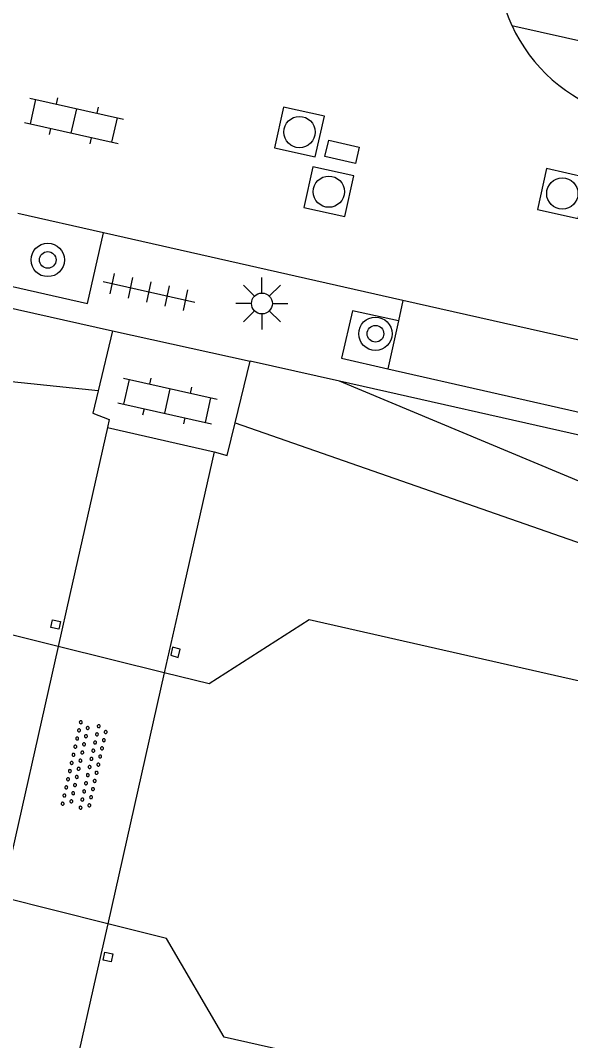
# Model space of a CAD drawing. Extents: x 128999 to 131010, y 395498 to 399007.
# Drawn here: x 129283.29 to 129296.47, y 398795.32 to 398819.76 of the extents above; entities that cross this region are included whole.
import ezdxf

# ---------------------------------------------------------------- set-up
doc = ezdxf.new("R2010")
doc.units = 0
for name, color, linetype in [('gg-bbg-pilaar viaduct of brug', 7, 'Continuous'), ('gg-knt-bovenkant onderkant talud', 7, 'Continuous'), ('gg-knt-verharding', 7, 'Continuous'), ('gg-knt-verharding nz', 7, 'Continuous'), ('gg-kntw-beschoeiing', 7, 'Continuous'), ('gg-kwrk-kunstwerk niveau 01', 7, 'Continuous'), ('gt-grn-weggrens', 7, 'Continuous'), ('gt-symb-boom', 7, 'Continuous'), ('gt-symb-klinker verharding', 7, 'Continuous'), ('gt-symb-kolk center center', 7, 'Continuous'), ('gt-symb-lichtmast', 7, 'Continuous'), ('gt-symb-overige verharding', 7, 'Continuous'), ('gt-symb-rioolschacht', 7, 'Continuous'), ('gt-symb-tegel verharding', 7, 'Continuous')]:
    doc.layers.add(name, color=color, linetype=linetype)

# ---------------------------------------------------------------- blocks, each defined once
blk = doc.blocks.new('gt0-LMAST')
at = {"layer": 'gt-symb-lichtmast'}
for p, q in [((-0.005, 0.246), (-0.005, 0.621)), ((-0.182, 0.173), (-0.447, 0.438)), ((0.172, 0.173), (0.437, 0.438)), ((-0.255, -0.004), (-0.63, -0.004)), ((-0.182, -0.181), (-0.447, -0.446)), ((0.437, -0.446), (0.172, -0.181)), ((0.245, -0.004), (0.62, -0.004)), ((-0.005, -0.254), (-0.005, -0.629))]:
    blk.add_line(p, q, dxfattribs=at)
blk.add_circle((-0.005, -0.004), 0.25, dxfattribs=at)
blk = doc.blocks.new('gt0-RS')
at = {"layer": 'gt-symb-rioolschacht'}
blk.add_lwpolyline([(-0.5, -0.5), (0.5, -0.5), (0.5, 0.5), (-0.5, 0.5)], close=True, dxfattribs=at)
blk.add_circle((0, 0), 0.375, dxfattribs=at)
blk = doc.blocks.new('gt0-KOLKCC')
at = {"layer": 'gt-symb-kolk center center'}
blk.add_lwpolyline([(-0.375, 0.2), (0.375, 0.2), (0.375, -0.2), (-0.375, -0.2)], close=True, dxfattribs=at)
blk = doc.blocks.new('gt0-BOOM')
at = {"layer": 'gt-symb-boom'}
for radius in [0.4, 0.2]:
    blk.add_circle((0, 0), radius, dxfattribs=at)
blk = doc.blocks.new('gt0-KL1')
at = {"layer": 'gt-symb-klinker verharding'}
for p, q in [((-1.15, 0.3), (1.15, 0.3)), ((-1, -0.3), (-1, 0.3)), ((-0.5, 0.3), (-0.5, 0.45)), ((0, -0.3), (0, 0.3)), ((0.5, 0.3), (0.5, 0.45)), ((1, -0.3), (1, 0.3)), ((-1.15, -0.3), (1.15, -0.3)), ((-0.5, -0.45), (-0.5, -0.3)), ((0.5, -0.45), (0.5, -0.3))]:
    blk.add_line(p, q, dxfattribs=at)
blk = doc.blocks.new('gt0-TEG1')
at = {"layer": 'gt-symb-tegel verharding'}
for p, q in [((-0.9, -0.25), (-0.9, 0.25)), ((-0.45, -0.25), (-0.45, 0.25)), ((0, -0.25), (0, 0.25)), ((0.45, -0.25), (0.45, 0.25)), ((0.9, -0.25), (0.9, 0.25)), ((-1.125, 0), (1.125, 0))]:
    blk.add_line(p, q, dxfattribs=at)
blk = doc.blocks.new('gt0-OVH')
at = {"layer": 'gt-symb-overige verharding'}
for points in [[(-0.972, 0.298), (-0.967, 0.308), (-0.965, 0.319), (-0.966, 0.33), (-0.971, 0.34), (-0.978, 0.348), (-0.988, 0.353), (-0.999, 0.355), (-1.01, 0.354), (-1.02, 0.349), (-1.028, 0.342), (-1.033, 0.332), (-1.035, 0.321), (-1.034, 0.31), (-1.029, 0.3), (-1.022, 0.292), (-1.012, 0.287), (-1.001, 0.285), (-0.99, 0.286), (-0.98, 0.291)], [(-0.772, 0.298), (-0.767, 0.308), (-0.765, 0.319), (-0.766, 0.33), (-0.771, 0.34), (-0.778, 0.348), (-0.788, 0.353), (-0.799, 0.355), (-0.81, 0.354), (-0.82, 0.349), (-0.828, 0.342), (-0.833, 0.332), (-0.835, 0.321), (-0.834, 0.31), (-0.829, 0.3), (-0.822, 0.292), (-0.812, 0.287), (-0.801, 0.285), (-0.79, 0.286), (-0.78, 0.291)], [(-0.572, 0.298), (-0.567, 0.308), (-0.565, 0.319), (-0.566, 0.33), (-0.571, 0.34), (-0.578, 0.348), (-0.588, 0.353), (-0.599, 0.355), (-0.61, 0.354), (-0.62, 0.349), (-0.628, 0.342), (-0.633, 0.332), (-0.635, 0.321), (-0.634, 0.31), (-0.629, 0.3), (-0.622, 0.292), (-0.612, 0.287), (-0.601, 0.285), (-0.59, 0.286), (-0.58, 0.291)], [(-0.372, 0.298), (-0.367, 0.308), (-0.365, 0.319), (-0.366, 0.33), (-0.371, 0.34), (-0.378, 0.348), (-0.388, 0.353), (-0.399, 0.355), (-0.41, 0.354), (-0.42, 0.349), (-0.428, 0.342), (-0.433, 0.332), (-0.435, 0.321), (-0.434, 0.31), (-0.429, 0.3), (-0.422, 0.292), (-0.412, 0.287), (-0.401, 0.285), (-0.39, 0.286), (-0.38, 0.291)], [(-0.172, 0.298), (-0.167, 0.308), (-0.165, 0.319), (-0.166, 0.33), (-0.171, 0.34), (-0.178, 0.348), (-0.188, 0.353), (-0.199, 0.355), (-0.21, 0.354), (-0.22, 0.349), (-0.228, 0.342), (-0.233, 0.332), (-0.235, 0.321), (-0.234, 0.31), (-0.229, 0.3), (-0.222, 0.292), (-0.212, 0.287), (-0.201, 0.285), (-0.19, 0.286), (-0.18, 0.291)], [(0.028, 0.298), (0.033, 0.308), (0.035, 0.319), (0.034, 0.33), (0.029, 0.34), (0.022, 0.348), (0.012, 0.353), (0.001, 0.355), (-0.01, 0.354), (-0.02, 0.349), (-0.028, 0.342), (-0.033, 0.332), (-0.035, 0.321), (-0.034, 0.31), (-0.029, 0.3), (-0.022, 0.292), (-0.012, 0.287), (-0.001, 0.285), (0.01, 0.286), (0.02, 0.291)], [(0.228, 0.298), (0.233, 0.308), (0.235, 0.319), (0.234, 0.33), (0.229, 0.34), (0.222, 0.348), (0.212, 0.353), (0.201, 0.355), (0.19, 0.354), (0.18, 0.349), (0.172, 0.342), (0.167, 0.332), (0.165, 0.321), (0.166, 0.31), (0.171, 0.3), (0.178, 0.292), (0.188, 0.287), (0.199, 0.285), (0.21, 0.286), (0.22, 0.291)], [(0.428, 0.298), (0.433, 0.308), (0.435, 0.319), (0.434, 0.33), (0.429, 0.34), (0.422, 0.348), (0.412, 0.353), (0.401, 0.355), (0.39, 0.354), (0.38, 0.349), (0.372, 0.342), (0.367, 0.332), (0.365, 0.321), (0.366, 0.31), (0.371, 0.3), (0.378, 0.292), (0.388, 0.287), (0.399, 0.285), (0.41, 0.286), (0.42, 0.291)], [(0.628, 0.298), (0.633, 0.308), (0.635, 0.319), (0.634, 0.33), (0.629, 0.34), (0.622, 0.348), (0.612, 0.353), (0.601, 0.355), (0.59, 0.354), (0.58, 0.349), (0.572, 0.342), (0.567, 0.332), (0.565, 0.321), (0.566, 0.31), (0.571, 0.3), (0.578, 0.292), (0.588, 0.287), (0.599, 0.285), (0.61, 0.286), (0.62, 0.291)], [(0.828, 0.298), (0.833, 0.308), (0.835, 0.319), (0.834, 0.33), (0.829, 0.34), (0.822, 0.348), (0.812, 0.353), (0.801, 0.355), (0.79, 0.354), (0.78, 0.349), (0.772, 0.342), (0.767, 0.332), (0.765, 0.321), (0.766, 0.31), (0.771, 0.3), (0.778, 0.292), (0.788, 0.287), (0.799, 0.285), (0.81, 0.286), (0.82, 0.291)], [(1.028, 0.298), (1.033, 0.308), (1.035, 0.319), (1.034, 0.33), (1.029, 0.34), (1.022, 0.348), (1.012, 0.353), (1.001, 0.355), (0.99, 0.354), (0.98, 0.349), (0.972, 0.342), (0.967, 0.332), (0.965, 0.321), (0.966, 0.31), (0.971, 0.3), (0.978, 0.292), (0.988, 0.287), (0.999, 0.285), (1.01, 0.286), (1.02, 0.291)], [(-0.872, 0.106), (-0.867, 0.116), (-0.865, 0.126), (-0.866, 0.137), (-0.871, 0.147), (-0.878, 0.156), (-0.888, 0.161), (-0.899, 0.163), (-0.91, 0.162), (-0.92, 0.157), (-0.928, 0.15), (-0.933, 0.14), (-0.935, 0.129), (-0.934, 0.118), (-0.929, 0.108), (-0.922, 0.1), (-0.912, 0.095), (-0.901, 0.092), (-0.89, 0.094), (-0.88, 0.098)], [(-0.672, 0.106), (-0.667, 0.116), (-0.665, 0.126), (-0.666, 0.137), (-0.671, 0.147), (-0.678, 0.156), (-0.688, 0.161), (-0.699, 0.163), (-0.71, 0.162), (-0.72, 0.157), (-0.728, 0.15), (-0.733, 0.14), (-0.735, 0.129), (-0.734, 0.118), (-0.729, 0.108), (-0.722, 0.1), (-0.712, 0.095), (-0.701, 0.092), (-0.69, 0.094), (-0.68, 0.098)], [(-0.472, 0.106), (-0.467, 0.116), (-0.465, 0.126), (-0.466, 0.137), (-0.471, 0.147), (-0.478, 0.156), (-0.488, 0.161), (-0.499, 0.163), (-0.51, 0.162), (-0.52, 0.157), (-0.528, 0.15), (-0.533, 0.14), (-0.535, 0.129), (-0.534, 0.118), (-0.529, 0.108), (-0.522, 0.1), (-0.512, 0.095), (-0.501, 0.092), (-0.49, 0.094), (-0.48, 0.098)], [(-0.272, 0.106), (-0.267, 0.116), (-0.265, 0.126), (-0.266, 0.137), (-0.271, 0.147), (-0.278, 0.156), (-0.288, 0.161), (-0.299, 0.163), (-0.31, 0.162), (-0.32, 0.157), (-0.328, 0.15), (-0.333, 0.14), (-0.335, 0.129), (-0.334, 0.118), (-0.329, 0.108), (-0.322, 0.1), (-0.312, 0.095), (-0.301, 0.092), (-0.29, 0.094), (-0.28, 0.098)], [(-0.072, 0.106), (-0.067, 0.116), (-0.065, 0.126), (-0.066, 0.137), (-0.071, 0.147), (-0.078, 0.156), (-0.088, 0.161), (-0.099, 0.163), (-0.11, 0.162), (-0.12, 0.157), (-0.128, 0.15), (-0.133, 0.14), (-0.135, 0.129), (-0.134, 0.118), (-0.129, 0.108), (-0.122, 0.1), (-0.112, 0.095), (-0.101, 0.092), (-0.09, 0.094), (-0.08, 0.098)], [(0.128, 0.106), (0.133, 0.116), (0.135, 0.126), (0.134, 0.137), (0.129, 0.147), (0.122, 0.156), (0.112, 0.161), (0.101, 0.163), (0.09, 0.162), (0.08, 0.157), (0.072, 0.15), (0.067, 0.14), (0.065, 0.129), (0.066, 0.118), (0.071, 0.108), (0.078, 0.1), (0.088, 0.095), (0.099, 0.092), (0.11, 0.094), (0.12, 0.098)], [(0.328, 0.106), (0.333, 0.116), (0.335, 0.126), (0.334, 0.137), (0.329, 0.147), (0.322, 0.156), (0.312, 0.161), (0.301, 0.163), (0.29, 0.162), (0.28, 0.157), (0.272, 0.15), (0.267, 0.14), (0.265, 0.129), (0.266, 0.118), (0.271, 0.108), (0.278, 0.1), (0.288, 0.095), (0.299, 0.092), (0.31, 0.094), (0.32, 0.098)], [(0.528, 0.106), (0.533, 0.116), (0.535, 0.126), (0.534, 0.137), (0.529, 0.147), (0.522, 0.156), (0.512, 0.161), (0.501, 0.163), (0.49, 0.162), (0.48, 0.157), (0.472, 0.15), (0.467, 0.14), (0.465, 0.129), (0.466, 0.118), (0.471, 0.108), (0.478, 0.1), (0.488, 0.095), (0.499, 0.092), (0.51, 0.094), (0.52, 0.098)], [(0.728, 0.106), (0.733, 0.116), (0.735, 0.126), (0.734, 0.137), (0.729, 0.147), (0.722, 0.156), (0.712, 0.161), (0.701, 0.163), (0.69, 0.162), (0.68, 0.157), (0.672, 0.15), (0.667, 0.14), (0.665, 0.129), (0.666, 0.118), (0.671, 0.108), (0.678, 0.1), (0.688, 0.095), (0.699, 0.092), (0.71, 0.094), (0.72, 0.098)], [(0.928, 0.106), (0.933, 0.116), (0.935, 0.126), (0.934, 0.137), (0.929, 0.147), (0.922, 0.156), (0.912, 0.161), (0.901, 0.163), (0.89, 0.162), (0.88, 0.157), (0.872, 0.15), (0.867, 0.14), (0.865, 0.129), (0.866, 0.118), (0.871, 0.108), (0.878, 0.1), (0.888, 0.095), (0.899, 0.092), (0.91, 0.094), (0.92, 0.098)], [(-0.972, -0.142), (-0.967, -0.132), (-0.965, -0.121), (-0.966, -0.11), (-0.971, -0.1), (-0.978, -0.092), (-0.988, -0.087), (-0.999, -0.085), (-1.01, -0.086), (-1.02, -0.091), (-1.028, -0.098), (-1.033, -0.108), (-1.035, -0.119), (-1.034, -0.13), (-1.029, -0.14), (-1.022, -0.148), (-1.012, -0.153), (-1.001, -0.155), (-0.99, -0.154), (-0.98, -0.149)], [(-0.772, -0.142), (-0.767, -0.132), (-0.765, -0.121), (-0.766, -0.11), (-0.771, -0.1), (-0.778, -0.092), (-0.788, -0.087), (-0.799, -0.085), (-0.81, -0.086), (-0.82, -0.091), (-0.828, -0.098), (-0.833, -0.108), (-0.835, -0.119), (-0.834, -0.13), (-0.829, -0.14), (-0.822, -0.148), (-0.812, -0.153), (-0.801, -0.155), (-0.79, -0.154), (-0.78, -0.149)], [(-0.572, -0.142), (-0.567, -0.132), (-0.565, -0.121), (-0.566, -0.11), (-0.571, -0.1), (-0.578, -0.092), (-0.588, -0.087), (-0.599, -0.085), (-0.61, -0.086), (-0.62, -0.091), (-0.628, -0.098), (-0.633, -0.108), (-0.635, -0.119), (-0.634, -0.13), (-0.629, -0.14), (-0.622, -0.148), (-0.612, -0.153), (-0.601, -0.155), (-0.59, -0.154), (-0.58, -0.149)], [(-0.372, -0.142), (-0.367, -0.132), (-0.365, -0.121), (-0.366, -0.11), (-0.371, -0.1), (-0.378, -0.092), (-0.388, -0.087), (-0.399, -0.085), (-0.41, -0.086), (-0.42, -0.091), (-0.428, -0.098), (-0.433, -0.108), (-0.435, -0.119), (-0.434, -0.13), (-0.429, -0.14), (-0.422, -0.148), (-0.412, -0.153), (-0.401, -0.155), (-0.39, -0.154), (-0.38, -0.149)], [(-0.172, -0.142), (-0.167, -0.132), (-0.165, -0.121), (-0.166, -0.11), (-0.171, -0.1), (-0.178, -0.092), (-0.188, -0.087), (-0.199, -0.085), (-0.21, -0.086), (-0.22, -0.091), (-0.228, -0.098), (-0.233, -0.108), (-0.235, -0.119), (-0.234, -0.13), (-0.229, -0.14), (-0.222, -0.148), (-0.212, -0.153), (-0.201, -0.155), (-0.19, -0.154), (-0.18, -0.149)], [(0.028, -0.142), (0.033, -0.132), (0.035, -0.121), (0.034, -0.11), (0.029, -0.1), (0.022, -0.092), (0.012, -0.087), (0.001, -0.085), (-0.01, -0.086), (-0.02, -0.091), (-0.028, -0.098), (-0.033, -0.108), (-0.035, -0.119), (-0.034, -0.13), (-0.029, -0.14), (-0.022, -0.148), (-0.012, -0.153), (-0.001, -0.155), (0.01, -0.154), (0.02, -0.149)], [(0.228, -0.142), (0.233, -0.132), (0.235, -0.121), (0.234, -0.11), (0.229, -0.1), (0.222, -0.092), (0.212, -0.087), (0.201, -0.085), (0.19, -0.086), (0.18, -0.091), (0.172, -0.098), (0.167, -0.108), (0.165, -0.119), (0.166, -0.13), (0.171, -0.14), (0.178, -0.148), (0.188, -0.153), (0.199, -0.155), (0.21, -0.154), (0.22, -0.149)], [(0.428, -0.142), (0.433, -0.132), (0.435, -0.121), (0.434, -0.11), (0.429, -0.1), (0.422, -0.092), (0.412, -0.087), (0.401, -0.085), (0.39, -0.086), (0.38, -0.091), (0.372, -0.098), (0.367, -0.108), (0.365, -0.119), (0.366, -0.13), (0.371, -0.14), (0.378, -0.148), (0.388, -0.153), (0.399, -0.155), (0.41, -0.154), (0.42, -0.149)], [(0.628, -0.142), (0.633, -0.132), (0.635, -0.121), (0.634, -0.11), (0.629, -0.1), (0.622, -0.092), (0.612, -0.087), (0.601, -0.085), (0.59, -0.086), (0.58, -0.091), (0.572, -0.098), (0.567, -0.108), (0.565, -0.119), (0.566, -0.13), (0.571, -0.14), (0.578, -0.148), (0.588, -0.153), (0.599, -0.155), (0.61, -0.154), (0.62, -0.149)], [(0.828, -0.142), (0.833, -0.132), (0.835, -0.121), (0.834, -0.11), (0.829, -0.1), (0.822, -0.092), (0.812, -0.087), (0.801, -0.085), (0.79, -0.086), (0.78, -0.091), (0.772, -0.098), (0.767, -0.108), (0.765, -0.119), (0.766, -0.13), (0.771, -0.14), (0.778, -0.148), (0.788, -0.153), (0.799, -0.155), (0.81, -0.154), (0.82, -0.149)], [(1.028, -0.142), (1.033, -0.132), (1.035, -0.121), (1.034, -0.11), (1.029, -0.1), (1.022, -0.092), (1.012, -0.087), (1.001, -0.085), (0.99, -0.086), (0.98, -0.091), (0.972, -0.098), (0.967, -0.108), (0.965, -0.119), (0.966, -0.13), (0.971, -0.14), (0.978, -0.148), (0.988, -0.153), (0.999, -0.155), (1.01, -0.154), (1.02, -0.149)], [(-0.872, -0.334), (-0.867, -0.324), (-0.865, -0.314), (-0.866, -0.303), (-0.871, -0.293), (-0.878, -0.284), (-0.888, -0.279), (-0.899, -0.277), (-0.91, -0.278), (-0.92, -0.283), (-0.928, -0.29), (-0.933, -0.3), (-0.935, -0.311), (-0.934, -0.322), (-0.929, -0.332), (-0.922, -0.34), (-0.912, -0.345), (-0.901, -0.348), (-0.89, -0.346), (-0.88, -0.342)], [(-0.672, -0.334), (-0.667, -0.324), (-0.665, -0.314), (-0.666, -0.303), (-0.671, -0.293), (-0.678, -0.284), (-0.688, -0.279), (-0.699, -0.277), (-0.71, -0.278), (-0.72, -0.283), (-0.728, -0.29), (-0.733, -0.3), (-0.735, -0.311), (-0.734, -0.322), (-0.729, -0.332), (-0.722, -0.34), (-0.712, -0.345), (-0.701, -0.348), (-0.69, -0.346), (-0.68, -0.342)], [(-0.472, -0.334), (-0.467, -0.324), (-0.465, -0.314), (-0.466, -0.303), (-0.471, -0.293), (-0.478, -0.284), (-0.488, -0.279), (-0.499, -0.277), (-0.51, -0.278), (-0.52, -0.283), (-0.528, -0.29), (-0.533, -0.3), (-0.535, -0.311), (-0.534, -0.322), (-0.529, -0.332), (-0.522, -0.34), (-0.512, -0.345), (-0.501, -0.348), (-0.49, -0.346), (-0.48, -0.342)], [(-0.272, -0.334), (-0.267, -0.324), (-0.265, -0.314), (-0.266, -0.303), (-0.271, -0.293), (-0.278, -0.284), (-0.288, -0.279), (-0.299, -0.277), (-0.31, -0.278), (-0.32, -0.283), (-0.328, -0.29), (-0.333, -0.3), (-0.335, -0.311), (-0.334, -0.322), (-0.329, -0.332), (-0.322, -0.34), (-0.312, -0.345), (-0.301, -0.348), (-0.29, -0.346), (-0.28, -0.342)], [(-0.072, -0.334), (-0.067, -0.324), (-0.065, -0.314), (-0.066, -0.303), (-0.071, -0.293), (-0.078, -0.284), (-0.088, -0.279), (-0.099, -0.277), (-0.11, -0.278), (-0.12, -0.283), (-0.128, -0.29), (-0.133, -0.3), (-0.135, -0.311), (-0.134, -0.322), (-0.129, -0.332), (-0.122, -0.34), (-0.112, -0.345), (-0.101, -0.348), (-0.09, -0.346), (-0.08, -0.342)], [(0.128, -0.334), (0.133, -0.324), (0.135, -0.314), (0.134, -0.303), (0.129, -0.293), (0.122, -0.284), (0.112, -0.279), (0.101, -0.277), (0.09, -0.278), (0.08, -0.283), (0.072, -0.29), (0.067, -0.3), (0.065, -0.311), (0.066, -0.322), (0.071, -0.332), (0.078, -0.34), (0.088, -0.345), (0.099, -0.348), (0.11, -0.346), (0.12, -0.342)], [(0.328, -0.334), (0.333, -0.324), (0.335, -0.314), (0.334, -0.303), (0.329, -0.293), (0.322, -0.284), (0.312, -0.279), (0.301, -0.277), (0.29, -0.278), (0.28, -0.283), (0.272, -0.29), (0.267, -0.3), (0.265, -0.311), (0.266, -0.322), (0.271, -0.332), (0.278, -0.34), (0.288, -0.345), (0.299, -0.348), (0.31, -0.346), (0.32, -0.342)], [(0.528, -0.334), (0.533, -0.324), (0.535, -0.314), (0.534, -0.303), (0.529, -0.293), (0.522, -0.284), (0.512, -0.279), (0.501, -0.277), (0.49, -0.278), (0.48, -0.283), (0.472, -0.29), (0.467, -0.3), (0.465, -0.311), (0.466, -0.322), (0.471, -0.332), (0.478, -0.34), (0.488, -0.345), (0.499, -0.348), (0.51, -0.346), (0.52, -0.342)], [(0.728, -0.334), (0.733, -0.324), (0.735, -0.314), (0.734, -0.303), (0.729, -0.293), (0.722, -0.284), (0.712, -0.279), (0.701, -0.277), (0.69, -0.278), (0.68, -0.283), (0.672, -0.29), (0.667, -0.3), (0.665, -0.311), (0.666, -0.322), (0.671, -0.332), (0.678, -0.34), (0.688, -0.345), (0.699, -0.348), (0.71, -0.346), (0.72, -0.342)], [(0.928, -0.334), (0.933, -0.324), (0.935, -0.314), (0.934, -0.303), (0.929, -0.293), (0.922, -0.284), (0.912, -0.279), (0.901, -0.277), (0.89, -0.278), (0.88, -0.283), (0.872, -0.29), (0.867, -0.3), (0.865, -0.311), (0.866, -0.322), (0.871, -0.332), (0.878, -0.34), (0.888, -0.345), (0.899, -0.348), (0.91, -0.346), (0.92, -0.342)]]:
    blk.add_lwpolyline(points, close=True, dxfattribs=at)

msp = doc.modelspace()

# ---------------------------------------------------------------- linework, layer by layer
at = {"layer": 'gg-bbg-pilaar viaduct of brug'}
for points in [[(129284.026, 398805.211), (129284.065, 398805.4), (129284.255, 398805.353), (129284.215, 398805.17), (129284.026, 398805.211)], [(129287.12, 398804.69), (129286.936, 398804.741), (129286.892, 398804.547), (129287.07, 398804.493), (129287.12, 398804.69)], [(129285.509, 398797.394), (129285.465, 398797.205), (129285.278, 398797.242), (129285.319, 398797.436), (129285.509, 398797.394)]]:
    msp.add_lwpolyline(points, dxfattribs=at)
at = {"layer": 'gg-knt-bovenkant onderkant talud'}
for points in [[(129285.159, 398810.886), (129272.404, 398812.212), (129228.915, 398821.985)], [(129288.435, 398810.118), (129300.565, 398805.884), (129345.442, 398795.707)]]:
    msp.add_lwpolyline(points, dxfattribs=at)
at = {"layer": 'gg-knt-verharding'}
for p, q in [((129285.285, 398814.665), (129283.232, 398815.128)), ((129292.45, 398813.048), (129285.285, 398814.665)), ((129282.833, 398812.921), (129285.501, 398812.32)), ((129292.45, 398813.048), (129292.343, 398812.557)), ((129292.343, 398812.557), (129292.091, 398811.407)), ((129285.501, 398812.32), (129285.159, 398810.886)), ((129285.501, 398812.32), (129288.798, 398811.596)), ((129288.435, 398810.118), (129288.798, 398811.596)), ((129290.937, 398811.113), (129288.798, 398811.596)), ((129292.091, 398811.407), (129298.758, 398809.903)), ((129299.638, 398809.147), (129290.937, 398811.113)), ((129288.241, 398809.33), (129288.435, 398810.118)), ((129287.931, 398809.42), (129288.241, 398809.33))]:
    msp.add_line(p, q, dxfattribs=at)
for points in [[(129282.853, 398813.437), (129284.903, 398812.974), (129285.285, 398814.665)], [(129292.343, 398812.557), (129291.245, 398812.797), (129290.979, 398811.669), (129292.091, 398811.407)], [(129285.159, 398810.886), (129285.031, 398810.35), (129285.421, 398810.2), (129285.376, 398810.001)]]:
    msp.add_lwpolyline(points, dxfattribs=at)
for centre, radius, start, end in [((129298.632, 398821.279), 3.93, 162.9024, 204.6687), ((129298.63, 398821.28), 3.929, 204.684, 252.3397)]:
    msp.add_arc(centre, radius, start, end, dxfattribs=at)
at = {"layer": 'gg-knt-verharding nz'}
msp.add_line((129299.128, 398811.546), (129292.45, 398813.048), dxfattribs=at)
msp.add_lwpolyline([(129346.614, 398796.578), (129300.889, 398806.957), (129290.937, 398811.113)], dxfattribs=at)
at = {"layer": 'gg-kntw-beschoeiing'}
for p, q in [((129286.739, 398804.127), (129284.199, 398804.76)), ((129285.385, 398798.111), (129282.85, 398798.75))]:
    msp.add_line(p, q, dxfattribs=at)
for points in [[(129284.199, 398804.76), (129283.081, 398805.04), (129281.561, 398807.35), (129228.711, 398819.23), (129225.671, 398818.94), (129222.991, 398817.33), (129222.684, 398816.019)], [(129349.255, 398787.651), (129349.511, 398789.13), (129345.301, 398792.89), (129290.211, 398805.4), (129287.811, 398803.86), (129286.739, 398804.127)], [(129349.006, 398786.21), (129348.771, 398784.85), (129342.811, 398783.08), (129288.17, 398795.4), (129286.791, 398797.76), (129285.385, 398798.111)]]:
    msp.add_lwpolyline(points, dxfattribs=at)
at = {"layer": 'gg-kwrk-kunstwerk niveau 01'}
for p, q in [((129285.376, 398810.001), (129284.478, 398806.004)), ((129285.376, 398810.001), (129287.931, 398809.42)), ((129287.931, 398809.42), (129287.055, 398805.529)), ((129284.478, 398806.004), (129284.199, 398804.76)), ((129287.055, 398805.529), (129286.739, 398804.127)), ((129284.199, 398804.76), (129282.85, 398798.75)), ((129286.739, 398804.127), (129285.385, 398798.111)), ((129285.385, 398798.111), (129285.102, 398796.854)), ((129285.102, 398796.854), (129284.151, 398792.63))]:
    msp.add_line(p, q, dxfattribs=at)
at = {"layer": 'gt-grn-weggrens'}
msp.add_line((129295.06, 398819.639), (129298.081, 398818.96), dxfattribs=at)

# ---------------------------------------------------------------- block references
at = {"layer": 'gt-symb-boom'}
for p in [(129283.948, 398814.018), (129291.795, 398812.251)]:
    msp.add_blockref('gt0-BOOM', p, dxfattribs=at)
at = {"layer": 'gt-symb-klinker verharding'}
for p, rotation in [((129284.576, 398817.35), -12.64685350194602), ((129286.815, 398810.639), -12.646853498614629)]:
    msp.add_blockref('gt0-KL1', p, dxfattribs=dict(at, rotation=rotation))
at = {"layer": 'gt-symb-kolk center center', "rotation": -13.119144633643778}
msp.add_blockref('gt0-KOLKCC', (129290.995, 398816.608), dxfattribs=at)
at = {"layer": 'gt-symb-lichtmast'}
msp.add_blockref('gt0-LMAST', (129289.081, 398812.98), dxfattribs=at)
at = {"layer": 'gt-symb-overige verharding', "rotation": 77.40904938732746}
msp.add_blockref('gt0-OVH', (129284.834, 398801.898), dxfattribs=at)
at = {"layer": 'gt-symb-rioolschacht'}
for p, rotation in [((129289.975, 398817.083), -12.535023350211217), ((129290.679, 398815.654), -12.53502334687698), ((129296.27, 398815.609), -12.535023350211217)]:
    msp.add_blockref('gt0-RS', p, dxfattribs=dict(at, rotation=rotation))
at = {"layer": 'gt-symb-tegel verharding', "rotation": -12.64685350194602}
msp.add_blockref('gt0-TEG1', (129286.372, 398813.252), dxfattribs=at)

doc.saveas('drawing.dxf')
